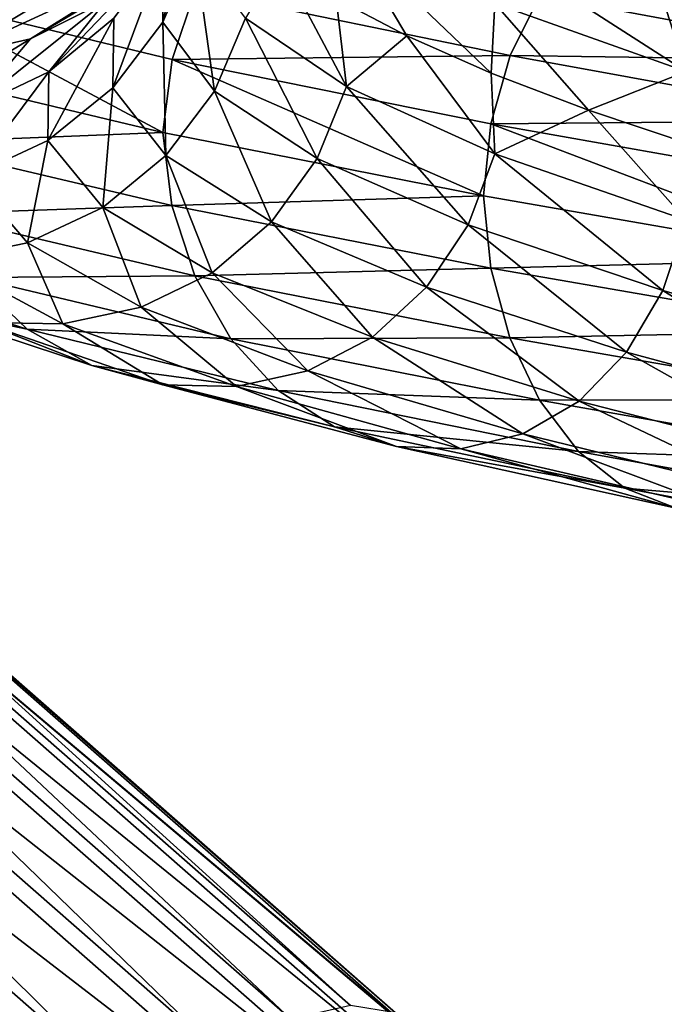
# Model space of a CAD drawing. Header units: metres. Extents: x -80 to 80, y -455 to 95.
# Tile 289 of 656: x -15 to -10, y -203 to -196. Entities that reach past the tile are written whole.
import ezdxf

# ---------------------------------------------------------------- set-up
doc = ezdxf.new("R2010")
doc.units = ezdxf.units.M
doc.layers.add('solid_501010_k_02', color=7, linetype='CONTINUOUS')

msp = doc.modelspace()

# ---------------------------------------------------------------- linework, layer by layer
at = {"layer": 'solid_501010_k_02'}
for points in [[(-13.777606, -195.769897, 1140.917847), (-13.538162, -195.214493, 1140.947632), (-13.532232, -194.677368, 1143.256958)], [(-13.771571, -195.23996, 1143.269409), (-13.777606, -195.769897, 1140.917847), (-13.532232, -194.677368, 1143.256958)], [(-14.771992, -195.893692, 1145.933594), (-14.206738, -195.611237, 1145.790283), (-13.372537, -195.064484, 1148.144287)], [(-13.9046, -195.351318, 1148.381592), (-14.771992, -195.893692, 1145.933594), (-13.372537, -195.064484, 1148.144287)], [(-9.843613, -196.139343, 1132.679688), (-10.016575, -195.602905, 1132.526489), (-11.479804, -195.088333, 1134.363159)], [(-11.281575, -195.62883, 1134.486328), (-9.843613, -196.139343, 1132.679688), (-11.479804, -195.088333, 1134.363159)], [(-12.396094, -195.111633, 1136.508667), (-12.475591, -195.591476, 1136.893433), (-11.944319, -195.872849, 1135.755127)], [(-12.396094, -195.111633, 1136.508667), (-11.944319, -195.872849, 1135.755127), (-11.309166, -196.152664, 1134.667114)], [(-12.396094, -195.111633, 1136.508667), (-11.309166, -196.152664, 1134.667114), (-11.281575, -195.62883, 1134.486328)], [(-8.2653, -196.113144, 1130.961792), (-8.489146, -195.638443, 1130.671875), (-10.287851, -195.1259, 1132.277344)], [(-10.016575, -195.602905, 1132.526489), (-8.2653, -196.113144, 1130.961792), (-10.287851, -195.1259, 1132.277344)], [(-14.634729, -196.142273, 1143.328125), (-14.145823, -195.738922, 1143.293335), (-13.73213, -195.201752, 1145.672485)], [(-14.206738, -195.611237, 1145.790283), (-14.634729, -196.142273, 1143.328125), (-13.73213, -195.201752, 1145.672485)], [(-14.152023, -196.261703, 1140.876831), (-13.777606, -195.769897, 1140.917847), (-13.771571, -195.23996, 1143.269409)], [(-14.145823, -195.738922, 1143.293335), (-14.152023, -196.261703, 1140.876831), (-13.771571, -195.23996, 1143.269409)], [(-13.777606, -195.769897, 1140.917847), (-13.389944, -196.287109, 1138.597168), (-13.538162, -195.214493, 1140.947632)], [(-13.389944, -196.287109, 1138.597168), (-13.157238, -195.739029, 1138.668457), (-13.538162, -195.214493, 1140.947632)], [(-13.157238, -195.739029, 1138.668457), (-12.397748, -196.252762, 1136.485474), (-12.89867, -195.308182, 1138.071777)], [(-12.397748, -196.252762, 1136.485474), (-12.475591, -195.591476, 1136.893433), (-12.89867, -195.308182, 1138.071777)], [(-15.395916, -196.036606, 1146.094971), (-14.771992, -195.893692, 1145.933594), (-13.9046, -195.351318, 1148.381592)], [(-14.491888, -195.497269, 1148.64624), (-15.395916, -196.036606, 1146.094971), (-13.9046, -195.351318, 1148.381592)], [(-16.039291, -196.039307, 1146.26416), (-15.395916, -196.036606, 1146.094971), (-14.491888, -195.497269, 1148.64624)], [(-15.097485, -195.501328, 1148.921753), (-16.039291, -196.039307, 1146.26416), (-14.491888, -195.497269, 1148.64624)], [(-13.534289, -195.531631, 1129.182861), (-13.708412, -196.050827, 1129.006348), (-15.710948, -195.564575, 1131.517456)], [(-13.534289, -195.531631, 1129.182861), (-11.167984, -196.020065, 1127.072998), (-13.708412, -196.050827, 1129.006348)], [(-10.943314, -195.567871, 1127.383667), (-11.167984, -196.020065, 1127.072998), (-13.534289, -195.531631, 1129.182861)], [(-15.710948, -195.564575, 1131.517456), (-13.7782, -196.59906, 1128.94397), (-15.787184, -196.120834, 1131.467773)], [(-15.710948, -195.564575, 1131.517456), (-13.708412, -196.050827, 1129.006348), (-13.7782, -196.59906, 1128.94397)], [(-15.217012, -196.419556, 1143.373291), (-14.634729, -196.142273, 1143.328125), (-14.206738, -195.611237, 1145.790283)], [(-14.771992, -195.893692, 1145.933594), (-15.217012, -196.419556, 1143.373291), (-14.206738, -195.611237, 1145.790283)], [(-12.397748, -196.252762, 1136.485474), (-11.944319, -195.872849, 1135.755127), (-12.475591, -195.591476, 1136.893433)], [(-10.943314, -195.567871, 1127.383667), (-8.311874, -196.060913, 1125.735352), (-11.167984, -196.020065, 1127.072998)], [(-8.088949, -195.702728, 1126.180542), (-8.311874, -196.060913, 1125.735352), (-10.943314, -195.567871, 1127.383667)], [(-8.122578, -196.646362, 1131.140381), (-8.2653, -196.113144, 1130.961792), (-10.016575, -195.602905, 1132.526489)], [(-9.843613, -196.139343, 1132.679688), (-8.122578, -196.646362, 1131.140381), (-10.016575, -195.602905, 1132.526489)], [(-11.281575, -195.62883, 1134.486328), (-11.309166, -196.152664, 1134.667114), (-10.577922, -196.430115, 1133.643921)], [(-11.281575, -195.62883, 1134.486328), (-10.577922, -196.430115, 1133.643921), (-9.843613, -196.139343, 1132.679688)], [(-21.249035, -195.866623, 615.958862), (-20.799526, -195.762177, 616.665222), (-12.815799, -203.26181, 611.693665)], [(-20.799526, -195.762177, 616.665222), (-12.366661, -203.158615, 612.401489), (-12.815799, -203.26181, 611.693665)], [(-20.799526, -195.762177, 616.665222), (-20.458382, -195.817795, 617.434937), (-12.366661, -203.158615, 612.401489)], [(-14.641143, -196.658325, 1140.827515), (-14.152023, -196.261703, 1140.876831), (-14.145823, -195.738922, 1143.293335)], [(-14.634729, -196.142273, 1143.328125), (-14.641143, -196.658325, 1140.827515), (-14.145823, -195.738922, 1143.293335)], [(-13.389944, -196.287109, 1138.597168), (-12.617022, -196.793579, 1136.374268), (-13.157238, -195.739029, 1138.668457)], [(-12.617022, -196.793579, 1136.374268), (-12.397748, -196.252762, 1136.485474), (-13.157238, -195.739029, 1138.668457)], [(-20.458382, -195.817795, 617.434937), (-12.029105, -203.214447, 613.16449), (-12.366661, -203.158615, 612.401489)], [(-20.458382, -195.817795, 617.434937), (-20.245428, -196.030243, 618.223267), (-12.029105, -203.214447, 613.16449)], [(-14.152023, -196.261703, 1140.876831), (-13.753826, -196.771515, 1138.492065), (-13.777606, -195.769897, 1140.917847)], [(-13.753826, -196.771515, 1138.492065), (-13.389944, -196.287109, 1138.597168), (-13.777606, -195.769897, 1140.917847)], [(-21.780785, -196.125046, 615.356873), (-21.249035, -195.866623, 615.958862), (-13.34757, -203.519394, 611.09021)], [(-21.249035, -195.866623, 615.958862), (-12.815799, -203.26181, 611.693665), (-13.34757, -203.519394, 611.09021)], [(-15.859733, -196.558685, 1143.426636), (-15.217012, -196.419556, 1143.373291), (-14.771992, -195.893692, 1145.933594)], [(-15.395916, -196.036606, 1146.094971), (-15.859733, -196.558685, 1143.426636), (-14.771992, -195.893692, 1145.933594)], [(-12.397748, -196.252762, 1136.485474), (-11.28308, -196.758072, 1134.459839), (-11.944319, -195.872849, 1135.755127)], [(-11.28308, -196.758072, 1134.459839), (-11.309166, -196.152664, 1134.667114), (-11.944319, -195.872849, 1135.755127)], [(-20.245428, -196.030243, 618.223267), (-11.816152, -203.42691, 613.95282), (-12.026314, -203.21582, 613.172363)], [(-20.245428, -196.030243, 618.223267), (-20.17304, -196.387177, 618.984375), (-11.816152, -203.42691, 613.95282)], [(-20.245428, -196.030243, 618.223267), (-12.026314, -203.21582, 613.172363), (-12.029105, -203.214447, 613.16449)], [(-13.708412, -196.050827, 1129.006348), (-11.367246, -197.0746, 1126.789551), (-13.7782, -196.59906, 1128.94397)], [(-11.167984, -196.020065, 1127.072998), (-11.311664, -196.532211, 1126.868042), (-13.708412, -196.050827, 1129.006348)], [(-13.708412, -196.050827, 1129.006348), (-11.311664, -196.532211, 1126.868042), (-11.367246, -197.0746, 1126.789551)], [(-11.167984, -196.020065, 1127.072998), (-8.48252, -196.507309, 1125.389771), (-11.311664, -196.532211, 1126.868042)], [(-8.311874, -196.060913, 1125.735352), (-8.48252, -196.507309, 1125.389771), (-11.167984, -196.020065, 1127.072998)], [(-22.363873, -196.522461, 614.894287), (-21.780785, -196.125046, 615.356873), (-13.931012, -203.916351, 610.626099)], [(-21.780785, -196.125046, 615.356873), (-13.34757, -203.519394, 611.09021), (-13.931012, -203.916351, 610.626099)], [(-15.787184, -196.120834, 1131.467773), (-13.7782, -196.59906, 1128.94397), (-15.712453, -196.676376, 1131.491455)], [(-15.223681, -196.92981, 1140.772949), (-14.641143, -196.658325, 1140.827515), (-14.634729, -196.142273, 1143.328125)], [(-15.217012, -196.419556, 1143.373291), (-15.223681, -196.92981, 1140.772949), (-14.634729, -196.142273, 1143.328125)], [(-11.28308, -196.758072, 1134.459839), (-10.577922, -196.430115, 1133.643921), (-11.309166, -196.152664, 1134.667114)], [(-9.843613, -196.139343, 1132.679688), (-10.577922, -196.430115, 1133.643921), (-9.755787, -196.705994, 1132.693848)], [(-14.641143, -196.658325, 1140.827515), (-14.229183, -197.161041, 1138.359863), (-14.152023, -196.261703, 1140.876831)], [(-14.229183, -197.161041, 1138.359863), (-13.753826, -196.771515, 1138.492065), (-14.152023, -196.261703, 1140.876831)], [(-12.617022, -196.793579, 1136.374268), (-11.482639, -197.291931, 1134.311646), (-12.397748, -196.252762, 1136.485474)], [(-11.482639, -197.291931, 1134.311646), (-11.28308, -196.758072, 1134.459839), (-12.397748, -196.252762, 1136.485474)], [(-13.753826, -196.771515, 1138.492065), (-12.959899, -197.270538, 1136.208008), (-13.389944, -196.287109, 1138.597168)], [(-12.959899, -197.270538, 1136.208008), (-12.617022, -196.793579, 1136.374268), (-13.389944, -196.287109, 1138.597168)], [(-20.17304, -196.387177, 618.984375), (-20.245428, -196.867859, 619.674011), (-11.743765, -203.783844, 614.713928)], [(-20.17304, -196.387177, 618.984375), (-11.743765, -203.783844, 614.713928), (-11.814575, -203.430069, 613.961365)], [(-20.17304, -196.387177, 618.984375), (-11.814575, -203.430069, 613.961365), (-11.816152, -203.42691, 613.95282)], [(-11.28308, -196.758072, 1134.459839), (-9.844926, -197.257965, 1132.650024), (-10.577922, -196.430115, 1133.643921)], [(-9.844926, -197.257965, 1132.650024), (-9.755787, -196.705994, 1132.693848), (-10.577922, -196.430115, 1133.643921)], [(-22.964411, -197.035736, 614.5979), (-22.363873, -196.522461, 614.894287), (-14.532147, -204.429581, 610.328491)], [(-22.363873, -196.522461, 614.894287), (-13.931012, -203.916351, 610.626099), (-14.532147, -204.429581, 610.328491)], [(-11.311664, -196.532211, 1126.868042), (-8.634521, -197.55069, 1125.073242), (-11.367246, -197.0746, 1126.789551)], [(-8.48252, -196.507309, 1125.389771), (-8.591651, -197.01358, 1125.162109), (-11.311664, -196.532211, 1126.868042)], [(-11.311664, -196.532211, 1126.868042), (-8.591651, -197.01358, 1125.162109), (-8.634521, -197.55069, 1125.073242)], [(-13.7782, -196.59906, 1128.94397), (-13.709725, -197.147888, 1128.977295), (-15.712453, -196.676376, 1131.491455)], [(-13.7782, -196.59906, 1128.94397), (-11.367246, -197.0746, 1126.789551), (-13.709725, -197.147888, 1128.977295)], [(-15.712453, -196.676376, 1131.491455), (-13.709725, -197.147888, 1128.977295), (-15.514224, -197.209976, 1131.610107)], [(-15.223681, -196.92981, 1140.772949), (-14.795331, -197.426208, 1138.207031), (-14.641143, -196.658325, 1140.827515)], [(-14.795331, -197.426208, 1138.207031), (-14.229183, -197.161041, 1138.359863), (-14.641143, -196.658325, 1140.827515)], [(-14.229183, -197.161041, 1138.359863), (-13.407817, -197.652802, 1135.996338), (-13.753826, -196.771515, 1138.492065)], [(-13.407817, -197.652802, 1135.996338), (-12.959899, -197.270538, 1136.208008), (-13.753826, -196.771515, 1138.492065)], [(-12.959899, -197.270538, 1136.208008), (-11.794688, -197.761627, 1134.088501), (-12.617022, -196.793579, 1136.374268)], [(-11.794688, -197.761627, 1134.088501), (-11.482639, -197.291931, 1134.311646), (-12.617022, -196.793579, 1136.374268)], [(-11.482639, -197.291931, 1134.311646), (-10.019049, -197.7854, 1132.46875), (-11.28308, -196.758072, 1134.459839)], [(-10.019049, -197.7854, 1132.46875), (-9.844926, -197.257965, 1132.650024), (-11.28308, -196.758072, 1134.459839)], [(-20.245428, -196.867859, 619.674011), (-20.458382, -197.444336, 620.252197), (-11.816152, -204.264511, 615.403564)], [(-20.245428, -196.867859, 619.674011), (-11.816152, -204.264511, 615.403564), (-11.743765, -203.783844, 614.713928)], [(-15.42024, -197.555817, 1138.042725), (-14.795331, -197.426208, 1138.207031), (-15.223681, -196.92981, 1140.772949)], [(-22.964411, -197.035736, 614.5979), (-14.532147, -204.429581, 610.328491), (-15.115971, -205.029205, 610.214661)], [(-11.367246, -197.0746, 1126.789551), (-11.312748, -197.616699, 1126.83606), (-13.709725, -197.147888, 1128.977295)], [(-11.367246, -197.0746, 1126.789551), (-8.634521, -197.55069, 1125.073242), (-11.312748, -197.616699, 1126.83606)], [(-13.709725, -197.147888, 1128.977295), (-13.536763, -197.675812, 1129.126099), (-15.514224, -197.209976, 1131.610107)], [(-14.795331, -197.426208, 1138.207031), (-13.941283, -197.911407, 1135.74939), (-14.229183, -197.161041, 1138.359863)], [(-13.941283, -197.911407, 1135.74939), (-13.407817, -197.652802, 1135.996338), (-14.229183, -197.161041, 1138.359863)], [(-13.709725, -197.147888, 1128.977295), (-11.312748, -197.616699, 1126.83606), (-13.536763, -197.675812, 1129.126099)], [(-15.514224, -197.209976, 1131.610107), (-13.536763, -197.675812, 1129.126099), (-15.20332, -197.686646, 1131.804565)], [(-13.407817, -197.652802, 1135.996338), (-12.202334, -198.136703, 1133.803101), (-12.959899, -197.270538, 1136.208008)], [(-12.202334, -198.136703, 1133.803101), (-11.794688, -197.761627, 1134.088501), (-12.959899, -197.270538, 1136.208008)], [(-11.794688, -197.761627, 1134.088501), (-10.291324, -198.24826, 1132.194702), (-11.482639, -197.291931, 1134.311646)], [(-10.291324, -198.24826, 1132.194702), (-10.019049, -197.7854, 1132.46875), (-11.482639, -197.291931, 1134.311646)], [(-10.019049, -197.7854, 1132.46875), (-8.267341, -198.277649, 1130.897949), (-9.844926, -197.257965, 1132.650024)], [(-20.458382, -197.444336, 620.252197), (-20.799526, -198.083115, 620.685181), (-12.029386, -204.841599, 615.982239)], [(-20.458382, -197.444336, 620.252197), (-12.029386, -204.841599, 615.982239), (-11.816152, -204.264511, 615.403564)], [(-15.42024, -197.555817, 1138.042725), (-14.530121, -198.035568, 1135.481689), (-14.795331, -197.426208, 1138.207031)], [(-14.530121, -198.035568, 1135.481689), (-13.941283, -197.911407, 1135.74939), (-14.795331, -197.426208, 1138.207031)], [(-16.258408, -197.611038, 1134.720581), (-14.796632, -198.076172, 1132.064941), (-15.725744, -197.884247, 1134.950806)], [(-15.20332, -197.686646, 1131.804565), (-14.796632, -198.076172, 1132.064941), (-16.258408, -197.611038, 1134.720581)], [(-15.137316, -198.026154, 1135.209961), (-14.530121, -198.035568, 1135.481689), (-15.42024, -197.555817, 1138.042725)], [(-8.634521, -197.55069, 1125.073242), (-8.592474, -198.088043, 1125.127075), (-11.312748, -197.616699, 1126.83606)], [(-13.536763, -197.675812, 1129.126099), (-13.265487, -198.148575, 1129.368896), (-15.20332, -197.686646, 1131.804565)], [(-15.20332, -197.686646, 1131.804565), (-13.265487, -198.148575, 1129.368896), (-14.796632, -198.076172, 1132.064941)], [(-13.941283, -197.911407, 1135.74939), (-12.687839, -198.388641, 1133.468994), (-13.407817, -197.652802, 1135.996338)], [(-11.312748, -197.616699, 1126.83606), (-11.170026, -198.140015, 1127.010376), (-13.536763, -197.675812, 1129.126099)], [(-13.536763, -197.675812, 1129.126099), (-11.170026, -198.140015, 1127.010376), (-13.265487, -198.148575, 1129.368896)], [(-12.687839, -198.388641, 1133.468994), (-12.202334, -198.136703, 1133.803101), (-13.407817, -197.652802, 1135.996338)], [(-11.312748, -197.616699, 1126.83606), (-8.592474, -198.088043, 1125.127075), (-11.170026, -198.140015, 1127.010376)], [(-12.202334, -198.136703, 1133.803101), (-10.647011, -198.61644, 1131.843628), (-11.794688, -197.761627, 1134.088501)], [(-10.647011, -198.61644, 1131.843628), (-10.291324, -198.24826, 1132.194702), (-11.794688, -197.761627, 1134.088501)], [(-10.291324, -198.24826, 1132.194702), (-8.492012, -198.734344, 1130.580566), (-10.019049, -197.7854, 1132.46875)], [(-8.492012, -198.734344, 1130.580566), (-8.267341, -198.277649, 1130.897949), (-10.019049, -197.7854, 1132.46875)], [(-15.725744, -197.884247, 1134.950806), (-14.31186, -198.34935, 1132.380981), (-15.137316, -198.026154, 1135.209961)], [(-14.796632, -198.076172, 1132.064941), (-14.31186, -198.34935, 1132.380981), (-15.725744, -197.884247, 1134.950806)], [(-14.530121, -198.035568, 1135.481689), (-13.223734, -198.507172, 1133.105469), (-13.941283, -197.911407, 1135.74939)], [(-13.223734, -198.507172, 1133.105469), (-12.687839, -198.388641, 1133.468994), (-13.941283, -197.911407, 1135.74939)], [(-15.137316, -198.026154, 1135.209961), (-13.776337, -198.493561, 1132.735229), (-14.530121, -198.035568, 1135.481689)], [(-14.31186, -198.34935, 1132.380981), (-13.776337, -198.493561, 1132.735229), (-15.137316, -198.026154, 1135.209961)], [(-13.776337, -198.493561, 1132.735229), (-13.223734, -198.507172, 1133.105469), (-14.530121, -198.035568, 1135.481689)], [(-20.799526, -198.083115, 620.685181), (-21.249035, -198.74707, 620.947937), (-12.371049, -205.481079, 616.415405)], [(-20.799526, -198.083115, 620.685181), (-12.371049, -205.481079, 616.415405), (-12.029386, -204.841599, 615.982239)], [(-14.796632, -198.076172, 1132.064941), (-12.910636, -198.536285, 1129.692993), (-14.31186, -198.34935, 1132.380981)], [(-13.265487, -198.148575, 1129.368896), (-12.910636, -198.536285, 1129.692993), (-14.796632, -198.076172, 1132.064941)], [(-8.592474, -198.088043, 1125.127075), (-8.484071, -198.60791, 1125.321411), (-11.170026, -198.140015, 1127.010376)], [(-11.170026, -198.140015, 1127.010376), (-10.946178, -198.609787, 1127.293945), (-13.265487, -198.148575, 1129.368896)], [(-13.265487, -198.148575, 1129.368896), (-10.946178, -198.609787, 1127.293945), (-12.910636, -198.536285, 1129.692993)], [(-12.687839, -198.388641, 1133.468994), (-11.070632, -198.861923, 1131.431641), (-12.202334, -198.136703, 1133.803101)], [(-11.070632, -198.861923, 1131.431641), (-10.647011, -198.61644, 1131.843628), (-12.202334, -198.136703, 1133.803101)], [(-11.170026, -198.140015, 1127.010376), (-8.484071, -198.60791, 1125.321411), (-10.946178, -198.609787, 1127.293945)], [(-10.647011, -198.61644, 1131.843628), (-8.785511, -199.096207, 1130.17334), (-10.291324, -198.24826, 1132.194702)], [(-8.785511, -199.096207, 1130.17334), (-8.492012, -198.734344, 1130.580566), (-10.291324, -198.24826, 1132.194702)], [(-14.31186, -198.34935, 1132.380981), (-12.487655, -198.809967, 1130.085449), (-13.776337, -198.493561, 1132.735229)], [(-12.910636, -198.536285, 1129.692993), (-12.487655, -198.809967, 1130.085449), (-14.31186, -198.34935, 1132.380981)], [(-13.223734, -198.507172, 1133.105469), (-11.538221, -198.974808, 1130.982544), (-12.687839, -198.388641, 1133.468994)], [(-11.538221, -198.974808, 1130.982544), (-11.070632, -198.861923, 1131.431641), (-12.687839, -198.388641, 1133.468994)], [(-13.776337, -198.493561, 1132.735229), (-12.020389, -198.956833, 1130.524536), (-13.223734, -198.507172, 1133.105469)], [(-12.487655, -198.809967, 1130.085449), (-12.020389, -198.956833, 1130.524536), (-13.776337, -198.493561, 1132.735229)], [(-12.020389, -198.956833, 1130.524536), (-11.538221, -198.974808, 1130.982544), (-13.223734, -198.507172, 1133.105469)], [(-12.910636, -198.536285, 1129.692993), (-10.653369, -198.996429, 1127.672119), (-12.487655, -198.809967, 1130.085449)], [(-10.946178, -198.609787, 1127.293945), (-10.653369, -198.996429, 1127.672119), (-12.910636, -198.536285, 1129.692993)], [(-11.070632, -198.861923, 1131.431641), (-9.135067, -199.335617, 1129.69519), (-10.647011, -198.61644, 1131.843628)], [(-8.484071, -198.60791, 1125.321411), (-8.314051, -199.075668, 1125.637329), (-10.946178, -198.609787, 1127.293945)], [(-10.946178, -198.609787, 1127.293945), (-8.314051, -199.075668, 1125.637329), (-10.653369, -198.996429, 1127.672119)], [(-9.135067, -199.335617, 1129.69519), (-8.785511, -199.096207, 1130.17334), (-10.647011, -198.61644, 1131.843628)], [(-21.249035, -198.74707, 620.947937), (-21.780785, -199.397614, 621.025085), (-12.821246, -206.145706, 616.677979)], [(-21.249035, -198.74707, 620.947937), (-12.821246, -206.145706, 616.677979), (-12.371049, -205.481079, 616.415405)], [(-12.487655, -198.809967, 1130.085449), (-10.30434, -199.271072, 1128.129517), (-12.020389, -198.956833, 1130.524536)], [(-10.653369, -198.996429, 1127.672119), (-10.30434, -199.271072, 1128.129517), (-12.487655, -198.809967, 1130.085449)], [(-11.538221, -198.974808, 1130.982544), (-9.520905, -199.4431, 1129.17334), (-11.070632, -198.861923, 1131.431641)], [(-9.520905, -199.4431, 1129.17334), (-9.135067, -199.335617, 1129.69519), (-11.070632, -198.861923, 1131.431641)], [(-12.020389, -198.956833, 1130.524536), (-9.918771, -199.420792, 1128.640625), (-11.538221, -198.974808, 1130.982544)], [(-10.30434, -199.271072, 1128.129517), (-9.918771, -199.420792, 1128.640625), (-12.020389, -198.956833, 1130.524536)], [(-9.918771, -199.420792, 1128.640625), (-9.520905, -199.4431, 1129.17334), (-11.538221, -198.974808, 1130.982544)], [(-10.653369, -198.996429, 1127.672119), (-8.09165, -199.461914, 1126.05835), (-10.30434, -199.271072, 1128.129517)], [(-8.314051, -199.075668, 1125.637329), (-8.09165, -199.461914, 1126.05835), (-10.653369, -198.996429, 1127.672119)], [(-10.30434, -199.271072, 1128.129517), (-7.826549, -199.737915, 1126.567139), (-9.918771, -199.420792, 1128.640625)], [(-8.09165, -199.461914, 1126.05835), (-7.826549, -199.737915, 1126.567139), (-10.30434, -199.271072, 1128.129517)], [(-21.780785, -199.397614, 621.025085), (-22.363873, -199.996933, 620.912231), (-13.353762, -206.796783, 616.754578)], [(-21.780785, -199.397614, 621.025085), (-13.353762, -206.796783, 616.754578), (-12.821246, -206.145706, 616.677979)], [(-22.363873, -199.996933, 620.912231), (-22.964411, -200.510223, 620.615906), (-13.937586, -207.396393, 616.640747)], [(-22.363873, -199.996933, 620.912231), (-13.937586, -207.396393, 616.640747), (-13.353762, -206.796783, 616.754578)], [(-22.964411, -200.510223, 620.615906), (-23.547499, -200.907623, 620.15332), (-14.538721, -207.909637, 616.34314)], [(-22.964411, -200.510223, 620.615906), (-14.538721, -207.909637, 616.34314), (-13.937586, -207.396393, 616.640747)], [(-23.547499, -200.907623, 620.15332), (-15.122162, -208.306595, 615.879089), (-14.538721, -207.909637, 616.34314)]]:
    msp.add_3dface(points, dxfattribs=at)

doc.saveas('drawing.dxf')
